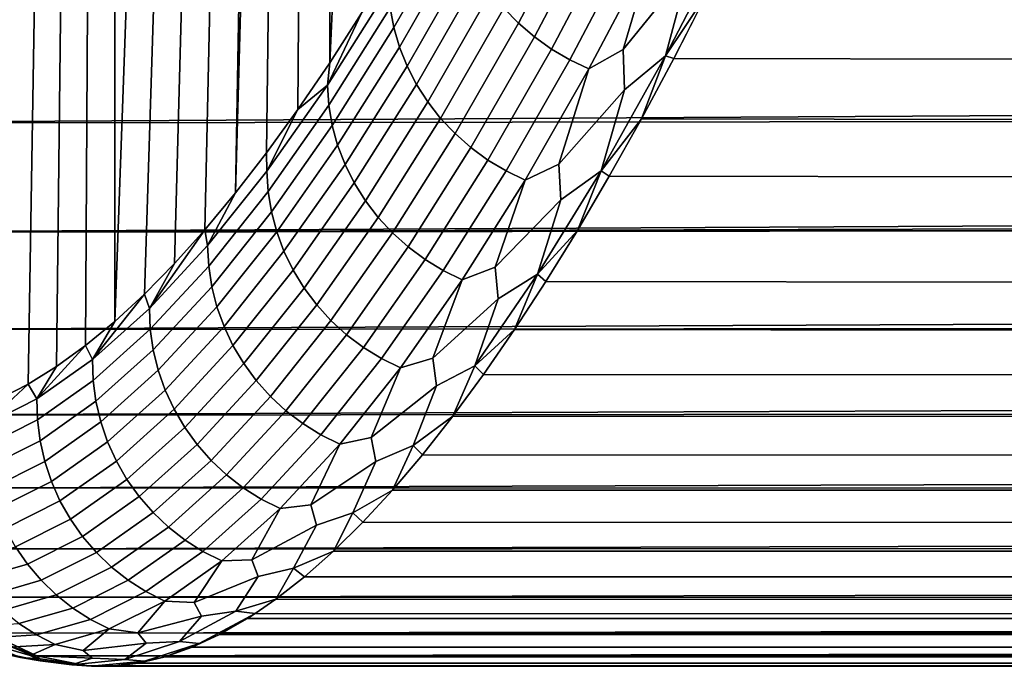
# Model space of a CAD drawing. Header units: metres. Extents: x -29 to 117, y -464 to 29.
# Tile 290 of 362: x 62.71 to 66.41, y -28.25 to -25.82. Entities that reach past the tile are written whole.
import ezdxf

# ---------------------------------------------------------------- set-up
doc = ezdxf.new("R2010")
doc.units = ezdxf.units.M
doc.layers.add('solid_24_501_056_XXX', color=7, linetype='CONTINUOUS')

msp = doc.modelspace()

# ---------------------------------------------------------------- linework, layer by layer
at = {"layer": 'solid_24_501_056_XXX'}
for points in [[(63.875397, -25.985155, 43.348305), (63.985645, -23.559067, 44.734856), (64.093796, -23.421728, 44.213284), (63.995617, -25.798616, 42.796947)], [(63.875397, -25.985155, 43.348305), (63.878559, -23.684914, 45.259819), (63.985645, -23.559067, 44.734856)], [(63.756275, -26.159891, 43.903118), (63.77269, -23.799093, 45.787418), (63.878559, -23.684914, 45.259819), (63.875397, -25.985155, 43.348305)], [(63.638397, -26.32263, 44.460667), (63.668125, -23.901485, 46.317211), (63.77269, -23.799093, 45.787418), (63.756275, -26.159891, 43.903118)], [(63.521633, -26.473505, 45.021614), (63.590614, -23.970509, 46.715691), (63.668125, -23.901485, 46.317211), (63.638397, -26.32263, 44.460667)], [(63.521633, -26.473505, 45.021614), (63.564728, -23.992228, 46.849892), (63.590614, -23.970509, 46.715691)], [(63.406025, -26.612494, 45.585724), (63.462612, -24.071241, 47.384884), (63.564728, -23.992228, 46.849892), (63.521633, -26.473505, 45.021614)], [(63.291725, -26.739458, 46.15221), (63.361923, -24.138411, 47.921413), (63.462612, -24.071241, 47.384884), (63.406025, -26.612494, 45.585724)], [(63.178875, -26.854269, 46.720375), (63.262711, -24.193676, 48.459217), (63.361923, -24.138411, 47.921413), (63.291725, -26.739458, 46.15221)], [(63.067341, -26.957006, 47.290928), (63.164864, -24.237118, 48.998924), (63.262711, -24.193676, 48.459217), (63.178875, -26.854269, 46.720375)], [(63.067341, -26.957006, 47.290928), (63.068504, -24.268692, 49.539833), (63.164864, -24.237118, 48.998924)], [(62.63596, -27.246687, 49.587948), (62.699429, -24.275776, 51.707115), (62.789268, -24.291878, 51.1646), (62.741486, -27.192522, 49.012028)], [(62.957172, -27.047665, 47.86356), (62.973766, -24.288349, 50.081177), (63.068504, -24.268692, 49.539833), (63.067341, -26.957006, 47.290928)], [(62.741486, -27.192522, 49.012028), (62.789268, -24.291878, 51.1646), (62.880714, -24.296068, 50.622623), (62.848515, -27.126188, 48.437477)], [(62.848515, -27.126188, 48.437477), (62.880714, -24.296068, 50.622623), (62.973766, -24.288349, 50.081177), (62.957172, -27.047665, 47.86356)], [(64.530174, -25.778887, 41.109245), (64.770966, -25.322174, 40.074619), (64.826103, -25.378031, 40.06163), (64.584877, -25.835569, 41.098125)], [(64.103271, -25.777643, 42.274239), (64.337799, -25.36878, 41.23634), (64.351921, -25.442129, 41.208958), (64.11676, -25.852089, 42.249641)], [(64.584877, -25.835569, 41.098125), (64.826103, -25.378031, 40.06163), (64.886421, -25.429028, 40.052124), (64.644806, -25.887297, 41.090275)], [(64.644806, -25.887297, 41.090275), (64.886421, -25.429028, 40.052124), (64.951317, -25.474659, 40.0462), (64.709373, -25.933554, 41.08577)], [(64.11676, -25.852089, 42.249641), (64.351921, -25.442129, 41.208958), (64.373581, -25.51441, 41.183746), (64.13781, -25.925434, 42.227135)], [(65.092255, -25.54808, 40.045292), (65.223831, -25.461882, 39.810108), (65.225792, -25.629917, 40.133335), (64.978874, -25.934984, 40.855526)], [(64.709373, -25.933554, 41.08577), (64.951317, -25.474659, 40.0462), (65.020157, -25.514475, 40.043915), (64.777939, -25.973886, 41.084656)], [(65.137886, -25.959084, 40.854359), (65.383171, -25.484547, 39.808201), (65.290939, -25.729931, 40.333488)], [(65.225792, -25.629917, 40.133335), (65.383171, -25.484547, 39.808201), (65.137886, -25.959084, 40.854359)], [(65.413864, -25.48016, 39.79784), (115.541519, -25.593637, 40.037579), (115.443054, -26.056278, 41.081444), (65.290939, -25.729931, 40.333488)], [(64.13781, -25.925434, 42.227135), (64.373581, -25.51441, 41.183746), (64.40255, -25.584911, 41.160961), (64.166199, -25.996956, 42.206936)], [(64.777939, -25.973886, 41.084656), (65.020157, -25.514475, 40.043915), (65.092255, -25.54808, 40.045292), (64.849831, -26.007895, 41.086945)], [(64.849831, -26.007895, 41.086945), (65.092255, -25.54808, 40.045292), (64.978874, -25.934984, 40.855526)], [(64.166199, -25.996956, 42.206936), (64.40255, -25.584911, 41.160961), (64.438553, -25.652935, 41.14082), (64.201645, -26.065947, 42.189251)], [(64.978874, -25.934984, 40.855526), (65.225792, -25.629917, 40.133335), (65.137886, -25.959084, 40.854359), (64.983871, -26.086178, 41.174999)], [(61.558483, -26.211903, 62.547153), (112.108826, -25.918825, 63.248302), (112.031418, -25.682573, 63.777847), (61.445564, -25.757694, 63.612606)], [(64.201645, -26.065947, 42.189251), (64.438553, -25.652935, 41.14082), (64.481239, -25.717806, 41.123524), (64.243813, -26.131723, 42.174252)], [(63.866791, -26.068609, 43.352016), (63.995617, -25.798616, 42.796947), (64.097458, -25.702837, 42.300682)], [(63.866791, -26.068609, 43.352016), (64.097458, -25.702837, 42.300682), (64.103271, -25.777643, 42.274239), (63.871967, -26.144423, 43.328465)], [(64.243813, -26.131723, 42.174252), (64.481239, -25.717806, 41.123524), (64.530174, -25.778887, 41.109245), (64.292267, -26.193634, 42.162083)], [(65.137886, -25.959084, 40.854359), (65.290939, -25.729931, 40.333488), (65.168663, -25.968382, 40.874107)], [(65.168663, -25.968382, 40.874107), (65.290939, -25.729931, 40.333488), (115.443054, -26.056278, 41.081444)], [(63.866791, -26.068609, 43.352016), (63.875397, -25.985155, 43.348305), (63.995617, -25.798616, 42.796947)], [(63.871967, -26.144423, 43.328465), (64.103271, -25.777643, 42.274239), (64.11676, -25.852089, 42.249641), (63.884838, -26.219852, 43.306702)], [(64.292267, -26.193634, 42.162083), (64.530174, -25.778887, 41.109245), (64.584877, -25.835569, 41.098125), (64.346542, -26.25107, 42.152874)], [(64.346542, -26.25107, 42.152874), (64.584877, -25.835569, 41.098125), (64.644806, -25.887297, 41.090275), (64.40609, -26.303459, 42.146709)], [(63.884838, -26.219852, 43.306702), (64.11676, -25.852089, 42.249641), (64.13781, -25.925434, 42.227135), (63.905281, -26.294155, 43.286942)], [(64.40609, -26.303459, 42.146709), (64.644806, -25.887297, 41.090275), (64.709373, -25.933554, 41.08577), (64.470337, -26.350288, 42.14365)], [(61.558483, -26.211903, 62.547153), (112.188446, -26.144548, 62.713062), (112.108826, -25.918825, 63.248302)], [(63.905281, -26.294155, 43.286942), (64.13781, -25.925434, 42.227135), (64.166199, -25.996956, 42.206936), (63.93309, -26.366594, 43.269379)], [(64.470337, -26.350288, 42.14365), (64.709373, -25.933554, 41.08577), (64.777939, -25.973886, 41.084656), (64.538628, -26.39109, 42.14373)], [(64.849831, -26.007895, 41.086945), (64.978874, -25.934984, 40.855526), (64.983871, -26.086178, 41.174999), (64.736771, -26.365385, 41.919933)], [(63.866791, -26.068609, 43.352016), (63.756275, -26.159891, 43.903118), (63.875397, -25.985155, 43.348305)], [(64.538628, -26.39109, 42.14373), (64.777939, -25.973886, 41.084656), (64.849831, -26.007895, 41.086945), (64.610306, -26.425463, 42.146946)], [(64.895454, -26.390862, 41.919575), (65.137886, -25.959084, 40.854359), (65.047188, -26.195406, 41.419422)], [(64.983871, -26.086178, 41.174999), (65.137886, -25.959084, 40.854359), (64.895454, -26.390862, 41.919575)], [(65.137886, -25.959084, 40.854359), (65.168663, -25.968382, 40.874107), (65.047188, -26.195406, 41.419422)], [(65.168663, -25.968382, 40.874107), (115.443054, -26.056278, 41.081444), (115.388863, -26.272141, 41.611332), (65.047188, -26.195406, 41.419422)], [(63.93309, -26.366594, 43.269379), (64.166199, -25.996956, 42.206936), (64.201645, -26.065947, 42.189251), (63.967995, -26.436453, 43.254192)], [(64.610306, -26.425463, 42.146946), (64.849831, -26.007895, 41.086945), (64.736771, -26.365385, 41.919933)], [(63.639706, -26.3918, 44.417973), (63.756275, -26.159891, 43.903118), (63.866791, -26.068609, 43.352016)], [(63.639706, -26.3918, 44.417973), (63.866791, -26.068609, 43.352016), (63.871967, -26.144423, 43.328465), (63.644257, -26.468504, 44.397358)], [(63.967995, -26.436453, 43.254192), (64.201645, -26.065947, 42.189251), (64.243813, -26.131723, 42.174252), (64.009644, -26.503042, 43.241528)], [(64.736771, -26.365385, 41.919933), (64.983871, -26.086178, 41.174999), (64.895454, -26.390862, 41.919575), (64.744865, -26.500288, 42.234837)], [(64.009644, -26.503042, 43.241528), (64.243813, -26.131723, 42.174252), (64.292267, -26.193634, 42.162083), (64.057632, -26.565701, 43.23151)], [(61.68055, -26.622402, 61.463009), (112.270638, -26.359629, 62.172237), (112.188446, -26.144548, 62.713062), (61.558483, -26.211903, 62.547153)], [(63.639706, -26.3918, 44.417973), (63.638397, -26.32263, 44.460667), (63.756275, -26.159891, 43.903118)], [(63.644257, -26.468504, 44.397358), (63.871967, -26.144423, 43.328465), (63.884838, -26.219852, 43.306702), (63.656513, -26.544807, 44.378471)], [(64.057632, -26.565701, 43.23151), (64.292267, -26.193634, 42.162083), (64.346542, -26.25107, 42.152874), (64.111473, -26.623812, 43.224243)], [(64.895454, -26.390862, 41.919575), (65.047188, -26.195406, 41.419422), (64.926682, -26.410898, 41.969154)], [(65.047188, -26.195406, 41.419422), (115.388863, -26.272141, 41.611332), (115.331566, -26.477552, 42.146355), (64.926682, -26.410898, 41.969154)], [(63.656513, -26.544807, 44.378471), (63.884838, -26.219852, 43.306702), (63.905281, -26.294155, 43.286942), (63.676361, -26.619955, 44.361504)], [(64.111473, -26.623812, 43.224243), (64.346542, -26.25107, 42.152874), (64.40609, -26.303459, 42.146709), (64.170654, -26.6768, 43.219791)], [(63.676361, -26.619955, 44.361504), (63.905281, -26.294155, 43.286942), (63.93309, -26.366594, 43.269379), (63.703602, -26.693207, 44.346622)], [(64.170654, -26.6768, 43.219791), (64.40609, -26.303459, 42.146709), (64.470337, -26.350288, 42.14365), (64.234566, -26.724138, 43.218208)], [(63.639706, -26.3918, 44.417973), (63.416576, -26.671804, 45.496887), (63.521633, -26.473505, 45.021614), (63.638397, -26.32263, 44.460667)], [(64.234566, -26.724138, 43.218208), (64.470337, -26.350288, 42.14365), (64.538628, -26.39109, 42.14373), (64.302597, -26.765364, 43.219498)], [(61.68055, -26.622402, 61.463009), (112.321541, -26.484478, 61.842522), (112.270638, -26.359629, 62.172237)], [(63.416576, -26.671804, 45.496887), (63.639706, -26.3918, 44.417973), (63.644257, -26.468504, 44.397358), (63.420509, -26.749281, 45.479252)], [(63.703602, -26.693207, 44.346622), (63.93309, -26.366594, 43.269379), (63.967995, -26.436453, 43.254192), (63.737965, -26.763836, 44.333973)], [(64.302597, -26.765364, 43.219498), (64.538628, -26.39109, 42.14373), (64.610306, -26.425463, 42.146946), (64.374069, -26.800064, 43.22366)], [(64.610306, -26.425463, 42.146946), (64.736771, -26.365385, 41.919933), (64.744865, -26.500288, 42.234837), (64.497925, -26.752312, 43.001686)], [(64.656265, -26.779099, 43.002197), (64.895454, -26.390862, 41.919575), (64.807098, -26.614782, 42.523071)], [(64.744865, -26.500288, 42.234837), (64.895454, -26.390862, 41.919575), (64.656265, -26.779099, 43.002197)], [(64.895454, -26.390862, 41.919575), (64.926682, -26.410898, 41.969154), (64.807098, -26.614782, 42.523071)], [(64.374069, -26.800064, 43.22366), (64.610306, -26.425463, 42.146946), (64.497925, -26.752312, 43.001686)], [(64.926682, -26.410898, 41.969154), (115.331566, -26.477552, 42.146355), (115.271339, -26.672405, 42.686398), (64.807098, -26.614782, 42.523071)], [(63.737965, -26.763836, 44.333973), (63.967995, -26.436453, 43.254192), (64.009644, -26.503042, 43.241528), (63.77911, -26.831142, 44.323677)], [(61.68055, -26.622402, 61.463009), (112.355225, -26.563883, 61.626099), (112.321541, -26.484478, 61.842522)], [(63.416576, -26.671804, 45.496887), (63.406025, -26.612494, 45.585724), (63.521633, -26.473505, 45.021614)], [(63.420509, -26.749281, 45.479252), (63.644257, -26.468504, 44.397358), (63.656513, -26.544807, 44.378471), (63.432163, -26.826342, 45.463284)], [(63.77911, -26.831142, 44.323677), (64.009644, -26.503042, 43.241528), (64.057632, -26.565701, 43.23151), (63.82663, -26.894464, 44.315845)], [(64.497925, -26.752312, 43.001686), (64.744865, -26.500288, 42.234837), (64.656265, -26.779099, 43.002197), (64.509163, -26.87154, 43.311218)], [(61.811581, -26.988411, 60.361847), (112.441757, -26.757114, 61.074997), (112.355225, -26.563883, 61.626099), (61.68055, -26.622402, 61.463009)], [(63.432163, -26.826342, 45.463284), (63.656513, -26.544807, 44.378471), (63.676361, -26.619955, 44.361504), (63.451424, -26.902225, 45.44915)], [(63.82663, -26.894464, 44.315845), (64.057632, -26.565701, 43.23151), (64.111473, -26.623812, 43.224243), (63.880054, -26.953173, 44.310551)], [(63.197765, -26.908024, 46.587101), (63.291725, -26.739458, 46.15221), (63.406025, -26.612494, 45.585724)], [(63.197765, -26.908024, 46.587101), (63.406025, -26.612494, 45.585724), (63.416576, -26.671804, 45.496887)], [(63.451424, -26.902225, 45.44915), (63.676361, -26.619955, 44.361504), (63.703602, -26.693207, 44.346622), (63.478104, -26.976181, 45.436985)], [(63.880054, -26.953173, 44.310551), (64.111473, -26.623812, 43.224243), (64.170654, -26.6768, 43.219791), (63.938858, -27.006689, 44.307842)], [(64.656265, -26.779099, 43.002197), (64.807098, -26.614782, 42.523071), (64.688377, -26.806986, 43.080933)], [(64.807098, -26.614782, 42.523071), (115.271339, -26.672405, 42.686398), (115.208, -26.85655, 43.231232), (64.688377, -26.806986, 43.080933)], [(63.197765, -26.908024, 46.587101), (63.416576, -26.671804, 45.496887), (63.420509, -26.749281, 45.479252), (63.201092, -26.986155, 46.572479)], [(63.938858, -27.006689, 44.307842), (64.170654, -26.6768, 43.219791), (64.234566, -26.724138, 43.218208), (64.002457, -27.054482, 44.307751)], [(63.478104, -26.976181, 45.436985), (63.703602, -26.693207, 44.346622), (63.737965, -26.763836, 44.333973), (63.511932, -27.047478, 45.426907)], [(64.002457, -27.054482, 44.307751), (64.234566, -26.724138, 43.218208), (64.302597, -26.765364, 43.219498), (64.070229, -27.096081, 44.31028)], [(112.506256, -26.853649, 60.784767), (112.441757, -26.757114, 61.074997), (61.811581, -26.988411, 60.361847), (112.529884, -26.939154, 60.519253)], [(63.197765, -26.908024, 46.587101), (63.178875, -26.854269, 46.720375), (63.291725, -26.739458, 46.15221)], [(63.201092, -26.986155, 46.572479), (63.420509, -26.749281, 45.479252), (63.432163, -26.826342, 45.463284), (63.212154, -27.063856, 46.559471)], [(64.374069, -26.800064, 43.22366), (64.497925, -26.752312, 43.001686), (64.509163, -26.87154, 43.311218), (64.262711, -27.095112, 44.099052)], [(63.511932, -27.047478, 45.426907), (63.737965, -26.763836, 44.333973), (63.77911, -26.831142, 44.323677), (63.552578, -27.11541, 45.419022)], [(64.070229, -27.096081, 44.31028), (64.302597, -26.765364, 43.219498), (64.374069, -26.800064, 43.22366), (64.141487, -27.131073, 44.315395)], [(64.420715, -27.123146, 44.100502), (64.656265, -26.779099, 43.002197), (64.570679, -26.987429, 43.642471)], [(64.509163, -26.87154, 43.311218), (64.656265, -26.779099, 43.002197), (64.420715, -27.123146, 44.100502)], [(64.656265, -26.779099, 43.002197), (64.688377, -26.806986, 43.080933), (64.570679, -26.987429, 43.642471)], [(63.212154, -27.063856, 46.559471), (63.432163, -26.826342, 45.463284), (63.451424, -26.902225, 45.44915), (63.230839, -27.140362, 46.548206)], [(63.552578, -27.11541, 45.419022), (63.77911, -26.831142, 44.323677), (63.82663, -26.894464, 44.315845), (63.599644, -27.179306, 45.413403)], [(64.141487, -27.131073, 44.315395), (64.374069, -26.800064, 43.22366), (64.262711, -27.095112, 44.099052)], [(64.688377, -26.806986, 43.080933), (115.208, -26.85655, 43.231232), (115.141617, -27.02985, 43.780628), (64.570679, -26.987429, 43.642471)], [(62.983631, -27.099997, 47.68689), (63.067341, -26.957006, 47.290928), (63.178875, -26.854269, 46.720375)], [(62.983631, -27.099997, 47.68689), (63.178875, -26.854269, 46.720375), (63.197765, -26.908024, 46.587101)], [(64.262711, -27.095112, 44.099052), (64.509163, -26.87154, 43.311218), (64.420715, -27.123146, 44.100502), (64.27713, -27.199312, 44.402462)], [(62.983631, -27.099997, 47.68689), (63.197765, -26.908024, 46.587101), (63.201092, -26.986155, 46.572479), (62.986366, -27.178659, 47.675316)], [(63.230839, -27.140362, 46.548206), (63.451424, -26.902225, 45.44915), (63.478104, -26.976181, 45.436985), (63.256966, -27.214912, 46.538792)], [(63.599644, -27.179306, 45.413403), (63.82663, -26.894464, 44.315845), (63.880054, -26.953173, 44.310551), (63.652653, -27.238535, 45.41011)], [(61.951405, -27.30921, 59.24538), (112.620049, -27.109928, 59.95892), (112.529884, -26.939154, 60.519253), (61.811581, -26.988411, 60.361847)], [(62.983631, -27.099997, 47.68689), (62.957172, -27.047665, 47.86356), (63.067341, -26.957006, 47.290928)], [(63.256966, -27.214912, 46.538792), (63.478104, -26.976181, 45.436985), (63.511932, -27.047478, 45.426907), (63.290272, -27.286776, 46.531322)], [(63.652653, -27.238535, 45.41011), (63.880054, -26.953173, 44.310551), (63.938858, -27.006689, 44.307842), (63.711094, -27.292509, 45.409168)], [(62.986366, -27.178659, 47.675316), (63.201092, -26.986155, 46.572479), (63.212154, -27.063856, 46.559471), (62.996845, -27.256882, 47.665298)], [(63.711094, -27.292509, 45.409168), (63.938858, -27.006689, 44.307842), (64.002457, -27.054482, 44.307751), (63.77438, -27.340696, 45.410595)], [(64.420715, -27.123146, 44.100502), (64.570679, -26.987429, 43.642471), (64.454155, -27.156034, 44.207401)], [(64.570679, -26.987429, 43.642471), (115.141617, -27.02985, 43.780628), (115.072472, -27.192179, 44.3344), (64.454155, -27.156034, 44.207401)], [(62.774532, -27.247353, 48.794483), (62.848515, -27.126188, 48.437477), (62.957172, -27.047665, 47.86356)], [(62.774532, -27.247353, 48.794483), (62.957172, -27.047665, 47.86356), (62.983631, -27.099997, 47.68689)], [(63.290272, -27.286776, 46.531322), (63.511932, -27.047478, 45.426907), (63.552578, -27.11541, 45.419022), (63.330429, -27.355234, 46.525875)], [(63.77438, -27.340696, 45.410595), (64.002457, -27.054482, 44.307751), (64.070229, -27.096081, 44.31028), (63.841888, -27.382618, 45.414371)], [(62.996845, -27.256882, 47.665298), (63.212154, -27.063856, 46.559471), (63.230839, -27.140362, 46.548206), (63.014969, -27.333895, 47.656933)], [(64.141487, -27.131073, 44.315395), (64.262711, -27.095112, 44.099052), (64.27713, -27.199312, 44.402462), (64.031517, -27.393152, 45.210304)], [(112.697678, -27.179882, 59.71479), (112.620049, -27.109928, 59.95892), (61.951405, -27.30921, 59.24538), (112.711998, -27.26927, 59.394337)], [(62.774532, -27.247353, 48.794483), (62.741486, -27.192522, 49.012028), (62.848515, -27.126188, 48.437477)], [(62.774532, -27.247353, 48.794483), (62.983631, -27.099997, 47.68689), (62.986366, -27.178659, 47.675316), (62.776688, -27.326426, 48.785992)], [(63.330429, -27.355234, 46.525875), (63.552578, -27.11541, 45.419022), (63.599644, -27.179306, 45.413403), (63.377041, -27.419617, 46.522499)], [(63.841888, -27.382618, 45.414371), (64.070229, -27.096081, 44.31028), (64.141487, -27.131073, 44.315395), (63.912949, -27.417864, 45.420464)], [(63.912949, -27.417864, 45.420464), (64.141487, -27.131073, 44.315395), (64.031517, -27.393152, 45.210304)], [(64.27713, -27.199312, 44.402462), (64.420715, -27.123146, 44.100502), (64.33876, -27.312752, 44.775482), (64.189186, -27.422363, 45.212749)], [(64.420715, -27.123146, 44.100502), (64.454155, -27.156034, 44.207401), (64.33876, -27.312752, 44.775482)], [(63.014969, -27.333895, 47.656933), (63.230839, -27.140362, 46.548206), (63.256966, -27.214912, 46.538792), (63.04055, -27.408932, 47.650303)], [(64.454155, -27.156034, 44.207401), (115.072472, -27.192179, 44.3344), (115.000801, -27.343422, 44.892372), (64.33876, -27.312752, 44.775482)], [(62.57082, -27.34973, 49.908119), (62.63596, -27.246687, 49.587948), (62.741486, -27.192522, 49.012028)], [(62.57082, -27.34973, 49.908119), (62.741486, -27.192522, 49.012028), (62.774532, -27.247353, 48.794483)], [(62.776688, -27.326426, 48.785992), (62.986366, -27.178659, 47.675316), (62.996845, -27.256882, 47.665298), (62.786594, -27.40505, 48.778996)], [(63.377041, -27.419617, 46.522499), (63.599644, -27.179306, 45.413403), (63.652653, -27.238535, 45.41011), (63.429649, -27.479284, 46.521229)], [(64.031517, -27.393152, 45.210304), (64.27713, -27.199312, 44.402462), (64.189186, -27.422363, 45.212749), (64.049149, -27.482985, 45.506886)], [(63.04055, -27.408932, 47.650303), (63.256966, -27.214912, 46.538792), (63.290272, -27.286776, 46.531322), (63.073345, -27.481255, 47.64547)], [(63.429649, -27.479284, 46.521229), (63.652653, -27.238535, 45.41011), (63.711094, -27.292509, 45.409168), (63.487728, -27.533648, 46.522079)], [(62.099796, -27.584116, 58.115414), (112.805229, -27.417007, 58.825958), (112.711998, -27.26927, 59.394337), (61.951405, -27.30921, 59.24538)], [(62.57082, -27.34973, 49.908119), (62.774532, -27.247353, 48.794483), (62.776688, -27.326426, 48.785992), (62.572403, -27.429087, 49.902733)], [(62.786594, -27.40505, 48.778996), (62.996845, -27.256882, 47.665298), (63.014969, -27.333895, 47.656933), (62.804165, -27.482452, 48.773556)], [(63.073345, -27.481255, 47.64547), (63.290272, -27.286776, 46.531322), (63.330429, -27.355234, 46.525875), (63.113022, -27.550144, 47.642487)], [(63.487728, -27.533648, 46.522079), (63.711094, -27.292509, 45.409168), (63.77438, -27.340696, 45.410595), (63.550705, -27.582167, 46.525043)], [(64.189186, -27.422363, 45.212749), (64.33876, -27.312752, 44.775482), (64.224442, -27.457527, 45.34647)], [(64.33876, -27.312752, 44.775482), (115.000801, -27.343422, 44.892372), (114.926323, -27.483459, 45.454338), (64.224442, -27.457527, 45.34647)], [(62.572403, -27.429087, 49.902733), (62.776688, -27.326426, 48.785992), (62.786594, -27.40505, 48.778996), (62.581757, -27.507992, 49.898777)], [(62.804165, -27.482452, 48.773556), (63.014969, -27.333895, 47.656933), (63.04055, -27.408932, 47.650303), (62.829216, -27.557863, 48.769733)], [(63.550705, -27.582167, 46.525043), (63.77438, -27.340696, 45.410595), (63.841888, -27.382618, 45.414371), (63.617958, -27.624365, 46.530087)], [(63.113022, -27.550144, 47.642487), (63.330429, -27.355234, 46.525875), (63.377041, -27.419617, 46.522499), (63.159195, -27.614922, 47.64138)], [(63.617958, -27.624365, 46.530087), (63.841888, -27.382618, 45.414371), (63.912949, -27.417864, 45.420464), (63.688824, -27.659822, 46.537163)], [(112.894539, -27.462954, 58.633938), (112.805229, -27.417007, 58.825958), (62.099796, -27.584116, 58.115414), (112.899338, -27.552999, 58.254189)], [(62.581757, -27.507992, 49.898777), (62.786594, -27.40505, 48.778996), (62.804165, -27.482452, 48.773556), (62.598785, -27.585665, 49.896294)], [(62.829216, -27.557863, 48.769733), (63.04055, -27.408932, 47.650303), (63.073345, -27.481255, 47.64547), (62.861507, -27.630539, 48.767567)], [(63.159195, -27.614922, 47.64138), (63.377041, -27.419617, 46.522499), (63.429649, -27.479284, 46.521229), (63.211399, -27.674948, 47.642159)], [(63.688824, -27.659822, 46.537163), (63.912949, -27.417864, 45.420464), (63.804726, -27.645794, 46.33371)], [(63.912949, -27.417864, 45.420464), (64.031517, -27.393152, 45.210304), (64.049149, -27.482985, 45.506886), (63.804726, -27.645794, 46.33371)], [(64.049149, -27.482985, 45.506886), (64.189186, -27.422363, 45.212749), (64.111351, -27.590307, 45.92009), (63.962063, -27.676113, 46.337208)], [(64.189186, -27.422363, 45.212749), (64.224442, -27.457527, 45.34647), (64.111351, -27.590307, 45.92009)], [(64.224442, -27.457527, 45.34647), (114.926323, -27.483459, 45.454338), (114.849182, -27.612162, 46.020046), (64.111351, -27.590307, 45.92009)], [(62.598785, -27.585665, 49.896294), (62.804165, -27.482452, 48.773556), (62.829216, -27.557863, 48.769733), (62.623318, -27.661337, 49.895302)], [(62.861507, -27.630539, 48.767567), (63.073345, -27.481255, 47.64547), (63.113022, -27.550144, 47.642487), (62.900715, -27.69976, 48.767071)], [(63.211399, -27.674948, 47.642159), (63.429649, -27.479284, 46.521229), (63.487728, -27.533648, 46.522079), (63.269127, -27.729626, 47.644821)], [(63.804726, -27.645794, 46.33371), (64.049149, -27.482985, 45.506886), (63.962063, -27.676113, 46.337208), (63.825581, -27.721949, 46.622799)], [(63.269127, -27.729626, 47.644821), (63.487728, -27.533648, 46.522079), (63.550705, -27.582167, 46.525043), (63.331802, -27.778418, 47.649338)], [(62.256573, -27.812523, 56.973747), (112.994835, -27.677206, 57.679028), (112.899338, -27.552999, 58.254189), (62.099796, -27.584116, 58.115414)], [(62.623318, -27.661337, 49.895302), (62.829216, -27.557863, 48.769733), (62.861507, -27.630539, 48.767567), (62.655117, -27.734259, 49.895817)], [(62.900715, -27.69976, 48.767071), (63.113022, -27.550144, 47.642487), (63.159195, -27.614922, 47.64138), (62.946453, -27.764845, 48.768253)], [(63.331802, -27.778418, 47.649338), (63.550705, -27.582167, 46.525043), (63.617958, -27.624365, 46.530087), (63.398808, -27.820837, 47.655663)], [(63.962063, -27.676113, 46.337208), (64.111351, -27.590307, 45.92009), (63.999626, -27.711048, 46.496063)], [(64.111351, -27.590307, 45.92009), (114.849182, -27.612162, 46.020046), (114.769714, -27.729403, 46.589218), (63.999626, -27.711048, 46.496063)], [(62.655117, -27.734259, 49.895817), (62.861507, -27.630539, 48.767567), (62.900715, -27.69976, 48.767071), (62.693867, -27.803711, 49.897831)], [(62.946453, -27.764845, 48.768253), (63.159195, -27.614922, 47.64138), (63.211399, -27.674948, 47.642159), (62.998272, -27.825144, 48.771103)], [(63.398808, -27.820837, 47.655663), (63.617958, -27.624365, 46.530087), (63.688824, -27.659822, 46.537163), (63.469479, -27.85647, 47.663734)], [(63.688824, -27.659822, 46.537163), (63.804726, -27.645794, 46.33371), (63.825581, -27.721949, 46.622799), (63.582722, -27.85251, 47.467484)], [(113.095596, -27.702583, 57.543739), (112.994835, -27.677206, 57.679028), (62.256573, -27.812523, 56.973747), (113.091423, -27.789503, 57.100876)], [(62.998272, -27.825144, 48.771103), (63.211399, -27.674948, 47.642159), (63.269127, -27.729626, 47.644821), (63.055653, -27.880066, 48.775593)], [(63.469479, -27.85647, 47.663734), (63.688824, -27.659822, 46.537163), (63.582722, -27.85251, 47.467484)], [(63.825581, -27.721949, 46.622799), (63.962063, -27.676113, 46.337208), (63.889236, -27.819714, 47.074146), (63.739723, -27.883863, 47.472084)], [(63.962063, -27.676113, 46.337208), (63.999626, -27.711048, 46.496063), (63.889236, -27.819714, 47.074146)], [(62.693867, -27.803711, 49.897831), (62.900715, -27.69976, 48.767071), (62.946453, -27.764845, 48.768253), (62.739185, -27.869005, 49.901321)], [(63.582722, -27.85251, 47.467484), (63.825581, -27.721949, 46.622799), (63.739723, -27.883863, 47.472084), (63.606796, -27.915739, 47.748447)], [(63.999626, -27.711048, 46.496063), (114.769714, -27.729403, 46.589218), (114.691505, -27.831059, 47.138596), (63.889236, -27.819714, 47.074146)], [(63.055653, -27.880066, 48.775593), (63.269127, -27.729626, 47.644821), (63.331802, -27.778418, 47.649338), (63.118031, -27.929066, 48.781677)], [(62.421463, -27.993876, 55.822311), (113.188545, -27.889769, 56.520237), (113.091423, -27.789503, 57.100876), (62.256573, -27.812523, 56.973747)], [(62.739185, -27.869005, 49.901321), (62.946453, -27.764845, 48.768253), (62.998272, -27.825144, 48.771103), (62.790619, -27.929499, 49.906258)], [(63.118031, -27.929066, 48.781677), (63.331802, -27.778418, 47.649338), (63.398808, -27.820837, 47.655663), (63.184792, -27.971659, 48.789295)], [(62.492836, -27.861635, 51.032974), (62.693867, -27.803711, 49.897831), (62.739185, -27.869005, 49.901321), (62.537739, -27.92705, 51.038788)], [(62.790619, -27.929499, 49.906258), (62.998272, -27.825144, 48.771103), (63.055653, -27.880066, 48.775593), (62.847664, -27.984589, 49.91259)], [(63.184792, -27.971659, 48.789295), (63.398808, -27.820837, 47.655663), (63.469479, -27.85647, 47.663734), (63.255272, -28.007423, 48.798374)], [(63.739723, -27.883863, 47.472084), (63.889236, -27.819714, 47.074146), (63.780121, -27.916277, 47.654087)], [(63.889236, -27.819714, 47.074146), (114.688202, -27.835068, 47.161587), (114.604294, -27.929073, 47.737011), (63.780121, -27.916277, 47.654087)], [(63.889236, -27.819714, 47.074146), (114.691505, -27.831059, 47.138596), (114.688202, -27.835068, 47.161587)], [(62.537739, -27.92705, 51.038788), (62.739185, -27.869005, 49.901321), (62.790619, -27.929499, 49.906258), (62.588802, -27.987648, 51.045826)], [(63.255272, -28.007423, 48.798374), (63.469479, -27.85647, 47.663734), (63.365871, -28.012909, 48.609783)], [(63.469479, -27.85647, 47.663734), (63.582722, -27.85251, 47.467484), (63.606796, -27.915739, 47.748447), (63.365871, -28.012909, 48.609783)], [(62.421463, -27.993876, 55.822311), (113.28582, -27.977913, 55.937546), (113.188545, -27.889769, 56.520237)], [(62.847664, -27.984589, 49.91259), (63.055653, -27.880066, 48.775593), (63.118031, -27.929066, 48.781677), (62.909752, -28.033733, 49.920258)], [(63.606796, -27.915739, 47.748447), (63.739723, -27.883863, 47.472084), (63.672421, -28.00071, 48.235619), (63.522541, -28.045219, 48.615536)], [(63.739723, -27.883863, 47.472084), (63.780121, -27.916277, 47.654087), (63.672421, -28.00071, 48.235619)], [(62.588802, -27.987648, 51.045826), (62.790619, -27.929499, 49.906258), (62.847664, -27.984589, 49.91259), (62.645519, -28.042833, 51.054012)], [(62.909752, -28.033733, 49.920258), (63.118031, -27.929066, 48.781677), (63.184792, -27.971659, 48.789295), (62.976276, -28.076447, 49.92918)], [(63.365871, -28.012909, 48.609783), (63.606796, -27.915739, 47.748447), (63.522541, -28.045219, 48.615536), (63.393158, -28.063976, 48.882034)], [(63.780121, -27.916277, 47.654087), (114.604294, -27.929073, 47.737011), (114.518188, -28.011303, 48.315186), (63.672421, -28.00071, 48.235619)], [(62.594242, -28.127701, 54.663033), (113.383774, -28.053926, 55.352795), (113.28582, -27.977913, 55.937546), (62.421463, -27.993876, 55.822311)], [(62.976276, -28.076447, 49.92918), (63.184792, -27.971659, 48.789295), (63.255272, -28.007423, 48.798374), (63.04657, -28.112305, 49.93927)], [(62.645519, -28.042833, 51.054012), (62.847664, -27.984589, 49.91259), (62.909752, -28.033733, 49.920258), (62.707325, -28.09206, 51.063271)], [(63.04657, -28.112305, 49.93927), (63.255272, -28.007423, 48.798374), (63.154541, -28.1266, 49.758759)], [(63.255272, -28.007423, 48.798374), (63.365871, -28.012909, 48.609783), (63.393158, -28.063976, 48.882034), (63.154541, -28.1266, 49.758759)], [(63.522541, -28.045219, 48.615536), (63.672421, -28.00071, 48.235619), (63.595493, -28.054201, 48.657009)], [(63.672421, -28.00071, 48.235619), (114.518188, -28.011303, 48.315186), (114.430298, -28.081656, 48.895737), (63.595493, -28.054201, 48.657009)], [(62.594242, -28.127701, 54.663033), (113.482071, -28.117735, 54.766411), (113.383774, -28.053926, 55.352795)], [(62.707325, -28.09206, 51.063271), (62.909752, -28.033733, 49.920258), (62.976276, -28.076447, 49.92918), (62.773617, -28.13484, 51.073505)], [(63.522541, -28.045219, 48.615536), (63.595493, -28.054201, 48.657009), (63.384254, -28.16749, 49.805897), (63.310883, -28.159788, 49.765709)], [(63.393158, -28.063976, 48.882034), (63.522541, -28.045219, 48.615536), (63.310883, -28.159788, 49.765709)], [(63.384254, -28.16749, 49.805897), (63.595493, -28.054201, 48.657009), (63.461639, -28.133116, 49.402363)], [(63.461639, -28.133116, 49.402363), (63.595493, -28.054201, 48.657009), (63.566273, -28.072994, 48.818459)], [(63.566273, -28.072994, 48.818459), (63.595493, -28.054201, 48.657009), (114.430298, -28.081656, 48.895737)], [(62.511093, -28.103844, 52.208858), (62.707325, -28.09206, 51.063271), (62.773617, -28.13484, 51.073505), (62.577156, -28.146637, 52.220413)], [(62.773617, -28.13484, 51.073505), (62.976276, -28.076447, 49.92918), (63.04657, -28.112305, 49.93927), (62.843731, -28.17075, 51.084618)], [(63.154541, -28.1266, 49.758759), (63.393158, -28.063976, 48.882034), (63.310883, -28.159788, 49.765709), (63.18502, -28.166281, 50.021763)], [(63.566273, -28.072994, 48.818459), (114.430298, -28.081656, 48.895737), (114.34095, -28.140038, 49.478333), (63.461639, -28.133116, 49.402363)], [(62.774612, -28.213604, 53.497879), (113.506836, -28.131886, 54.618397), (113.482071, -28.117735, 54.766411), (62.594242, -28.127701, 54.663033)], [(62.601578, -28.148214, 54.430714), (62.774612, -28.213604, 53.497879), (62.594242, -28.127701, 54.663033)], [(62.774612, -28.213604, 53.497879), (113.580139, -28.169277, 54.178936), (113.506836, -28.131886, 54.618397)], [(62.843731, -28.17075, 51.084618), (63.04657, -28.112305, 49.93927), (62.949104, -28.193201, 50.912563)], [(63.04657, -28.112305, 49.93927), (63.154541, -28.1266, 49.758759), (63.18502, -28.166281, 50.021763), (62.949104, -28.193201, 50.912563)], [(62.712696, -28.219641, 53.237804), (62.787189, -28.224218, 53.273994), (62.601578, -28.148214, 54.430714), (62.526722, -28.144474, 54.395935)], [(62.597126, -28.194792, 53.45956), (62.712696, -28.219641, 53.237804), (62.526722, -28.144474, 54.395935)], [(62.577156, -28.146637, 52.220413), (62.773617, -28.13484, 51.073505), (62.843731, -28.17075, 51.084618), (62.647095, -28.182558, 52.232552)], [(62.601578, -28.148214, 54.430714), (62.787189, -28.224218, 53.273994), (62.774612, -28.213604, 53.497879)], [(62.774612, -28.213604, 53.497879), (113.677628, -28.208529, 53.590813), (113.580139, -28.169277, 54.178936)], [(62.949104, -28.193201, 50.912563), (63.18502, -28.166281, 50.021763), (63.105122, -28.227188, 50.92075), (62.982742, -28.222298, 51.165836)], [(63.310883, -28.159788, 49.765709), (63.384254, -28.16749, 49.805897), (63.178871, -28.233747, 50.959652), (63.105122, -28.227188, 50.92075)], [(63.18502, -28.166281, 50.021763), (63.310883, -28.159788, 49.765709), (63.105122, -28.227188, 50.92075)], [(63.178871, -28.233747, 50.959652), (63.384254, -28.16749, 49.805897), (63.256893, -28.216856, 50.572342)], [(63.384254, -28.16749, 49.805897), (63.358471, -28.18107, 49.987076), (63.256893, -28.216856, 50.572342)], [(63.461639, -28.133116, 49.402363), (114.34095, -28.140038, 49.478333), (114.249718, -28.186394, 50.062893), (63.358471, -28.18107, 49.987076)], [(63.384254, -28.16749, 49.805897), (63.461639, -28.133116, 49.402363), (63.358471, -28.18107, 49.987076)], [(62.647095, -28.182558, 52.232552), (62.749908, -28.212473, 52.069305), (62.786667, -28.231836, 52.312397), (62.557308, -28.184305, 53.227047)], [(62.557308, -28.184305, 53.227047), (62.786667, -28.231836, 52.312397), (62.712696, -28.219641, 53.237804), (62.597126, -28.194792, 53.45956)], [(62.647095, -28.182558, 52.232552), (62.843731, -28.17075, 51.084618), (62.749908, -28.212473, 52.069305)], [(62.843731, -28.17075, 51.084618), (62.949104, -28.193201, 50.912563), (62.982742, -28.222298, 51.165836), (62.749908, -28.212473, 52.069305)], [(63.358471, -28.18107, 49.987076), (114.249718, -28.186394, 50.062893), (114.15686, -28.220644, 50.649044), (63.256893, -28.216856, 50.572342)], [(62.905609, -28.247175, 52.078762), (62.979736, -28.252695, 52.116329), (62.787189, -28.224218, 53.273994), (62.712696, -28.219641, 53.237804)], [(62.786667, -28.231836, 52.312397), (62.905609, -28.247175, 52.078762), (62.712696, -28.219641, 53.237804)], [(62.749908, -28.212473, 52.069305), (62.982742, -28.222298, 51.165836), (62.905609, -28.247175, 52.078762), (62.786667, -28.231836, 52.312397)], [(62.962318, -28.251274, 52.328827), (113.775047, -28.2355, 53.002041), (113.677628, -28.208529, 53.590813), (62.774612, -28.213604, 53.497879)], [(62.787189, -28.224218, 53.273994), (62.962318, -28.251274, 52.328827), (62.774612, -28.213604, 53.497879)], [(62.787189, -28.224218, 53.273994), (62.979736, -28.252695, 52.116329), (62.962318, -28.251274, 52.328827)], [(62.982742, -28.222298, 51.165836), (63.105122, -28.227188, 50.92075), (62.905609, -28.247175, 52.078762)], [(63.105122, -28.227188, 50.92075), (63.178871, -28.233747, 50.959652), (62.979736, -28.252695, 52.116329), (62.905609, -28.247175, 52.078762)], [(62.962318, -28.251274, 52.328827), (113.872047, -28.250179, 52.413048), (113.775047, -28.2355, 53.002041)], [(62.979736, -28.252695, 52.116329), (63.178871, -28.233747, 50.959652), (63.058857, -28.251945, 51.743465)], [(63.178871, -28.233747, 50.959652), (63.157032, -28.240479, 51.15789), (63.058857, -28.251945, 51.743465)], [(63.157032, -28.240479, 51.15789), (114.062866, -28.242718, 51.236328), (113.968094, -28.252575, 51.824337), (63.058857, -28.251945, 51.743465)], [(63.256893, -28.216856, 50.572342), (114.15686, -28.220644, 50.649044), (114.062866, -28.242718, 51.236328), (63.157032, -28.240479, 51.15789)], [(63.178871, -28.233747, 50.959652), (63.256893, -28.216856, 50.572342), (63.157032, -28.240479, 51.15789)], [(63.058857, -28.251945, 51.743465), (113.968094, -28.252575, 51.824337), (113.872047, -28.250179, 52.413048), (62.962318, -28.251274, 52.328827)], [(62.979736, -28.252695, 52.116329), (63.058857, -28.251945, 51.743465), (62.962318, -28.251274, 52.328827)]]:
    msp.add_3dface(points, dxfattribs=at)

doc.saveas('drawing.dxf')
